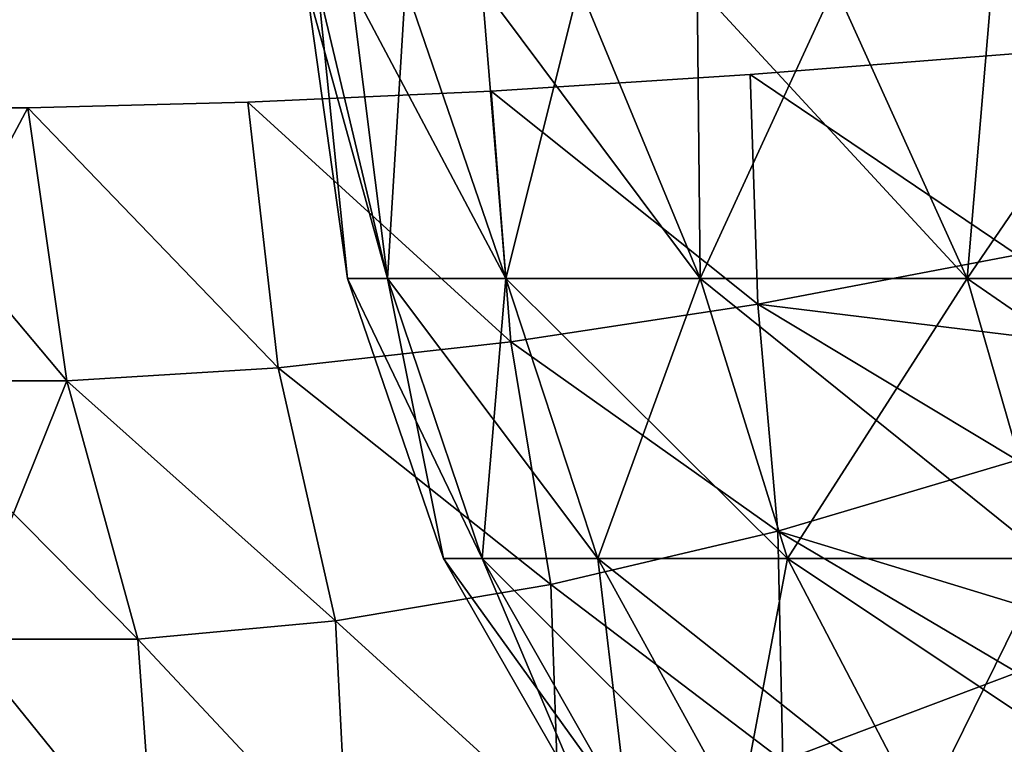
# Model space of a CAD drawing. Header units: millimetres. Extents: x -125 to 125, y -4 to 54.
# Tile 263 of 612: x -41.363 to -41.046, y -2.866 to -2.633. Entities that reach past the tile are written whole.
import ezdxf

# ---------------------------------------------------------------- set-up
doc = ezdxf.new("R2010")
doc.units = ezdxf.units.MM
doc.header["$LTSCALE"] = 65.185185
for name, color, linetype in [('228', 7, 'CONTINUOUS'), ('232', 7, 'CONTINUOUS'), ('255', 7, 'CONTINUOUS'), ('257', 7, 'CONTINUOUS'), ('278', 7, 'CONTINUOUS'), ('280', 7, 'CONTINUOUS'), ('315', 7, 'CONTINUOUS'), ('316', 7, 'CONTINUOUS'), ('317', 7, 'CONTINUOUS'), ('318', 7, 'CONTINUOUS')]:
    doc.layers.add(name, color=color, linetype=linetype)

msp = doc.modelspace()

# ---------------------------------------------------------------- linework, layer by layer
at = {"layer": '228', "color": 7, "linetype": 'Continuous'}
for points in [[(-38.95817, -2.64358, 124.24369), (-38.93318, -2.35794, 124.26868), (-41.06682, -2.35794, 124.26868), (-38.95817, -2.64358, 124.24369)], [(-41.04183, -2.64358, 124.24369), (-38.95817, -2.64358, 124.24369), (-41.06682, -2.35794, 124.26868), (-41.04183, -2.64358, 124.24369)]]:
    msp.add_3dface(points, dxfattribs=at)
at = {"layer": '232', "color": 7, "linetype": 'Continuous'}
msp.add_3dface([(-41.04183, -2.64358, -124.24369), (-41.06682, -2.35794, -124.26868), (-38.93318, -2.35794, -124.26868), (-41.04183, -2.64358, -124.24369)], dxfattribs=at)
at = {"layer": '255', "color": 7, "linetype": 'Continuous'}
for points in [[(-41.04183, -2.64358, 122.66383), (-41.04183, -2.7085, 122.67384), (-41.12792, -2.6504, 122.67198), (-41.04183, -2.64358, 122.66383)], [(-41.12792, -2.6504, 122.67198), (-41.1255, -2.7244, 122.68493), (-41.21141, -2.6557, 122.69487), (-41.12792, -2.6504, 122.67198)], [(-41.04183, -2.7085, 122.67384), (-41.1255, -2.7244, 122.68493), (-41.12792, -2.6504, 122.67198), (-41.04183, -2.7085, 122.67384)], [(-41.21141, -2.6557, 122.69487), (-41.20507, -2.73661, 122.7095), (-41.2898, -2.65932, 122.73182), (-41.21141, -2.6557, 122.69487)], [(-41.1255, -2.7244, 122.68493), (-41.20507, -2.73661, 122.7095), (-41.21141, -2.6557, 122.69487), (-41.1255, -2.7244, 122.68493)], [(-41.2898, -2.65932, 122.73182), (-41.28002, -2.74494, 122.74689), (-41.36072, -2.66116, 122.78171), (-41.2898, -2.65932, 122.73182)], [(-41.20507, -2.73661, 122.7095), (-41.28002, -2.74494, 122.74689), (-41.2898, -2.65932, 122.73182), (-41.20507, -2.73661, 122.7095)], [(-41.36072, -2.66116, 122.78171), (-41.40773, -2.74917, 122.85555), (-41.42206, -2.66116, 122.84304), (-41.36072, -2.66116, 122.78171)], [(-41.34821, -2.74917, 122.79603), (-41.40773, -2.74917, 122.85555), (-41.36072, -2.66116, 122.78171), (-41.34821, -2.74917, 122.79603)], [(-41.28002, -2.74494, 122.74689), (-41.34821, -2.74917, 122.79603), (-41.36072, -2.66116, 122.78171), (-41.28002, -2.74494, 122.74689)], [(-41.04183, -2.7085, 122.67384), (-41.04183, -2.77475, 122.69346), (-41.1255, -2.7244, 122.68493), (-41.04183, -2.7085, 122.67384)], [(-41.20507, -2.73661, 122.7095), (-41.1255, -2.7244, 122.68493), (-41.11898, -2.79757, 122.70914), (-41.20507, -2.73661, 122.7095)], [(-41.1255, -2.7244, 122.68493), (-41.04183, -2.77475, 122.69346), (-41.11898, -2.79757, 122.70914), (-41.1255, -2.7244, 122.68493)], [(-41.28002, -2.74494, 122.74689), (-41.20507, -2.73661, 122.7095), (-41.1922, -2.81478, 122.73618), (-41.28002, -2.74494, 122.74689)], [(-41.20507, -2.73661, 122.7095), (-41.11898, -2.79757, 122.70914), (-41.1922, -2.81478, 122.73618), (-41.20507, -2.73661, 122.7095)], [(-41.34821, -2.74917, 122.79603), (-41.28002, -2.74494, 122.74689), (-41.26157, -2.82651, 122.7741), (-41.34821, -2.74917, 122.79603)], [(-41.28002, -2.74494, 122.74689), (-41.1922, -2.81478, 122.73618), (-41.26157, -2.82651, 122.7741), (-41.28002, -2.74494, 122.74689)], [(-41.40773, -2.74917, 122.85555), (-41.34821, -2.74917, 122.79603), (-41.38184, -2.83245, 122.87844), (-41.40773, -2.74917, 122.85555)], [(-41.34821, -2.74917, 122.79603), (-41.32532, -2.83245, 122.82193), (-41.38184, -2.83245, 122.87844), (-41.34821, -2.74917, 122.79603)], [(-41.34821, -2.74917, 122.79603), (-41.26157, -2.82651, 122.7741), (-41.32532, -2.83245, 122.82193), (-41.34821, -2.74917, 122.79603)], [(-41.04183, -2.77475, 122.69346), (-41.04183, -2.84315, 122.72503), (-41.11898, -2.79757, 122.70914), (-41.04183, -2.77475, 122.69346)], [(-41.11898, -2.79757, 122.70914), (-41.11742, -2.87162, 122.749), (-41.1922, -2.81478, 122.73618), (-41.11898, -2.79757, 122.70914)], [(-41.04183, -2.84315, 122.72503), (-41.11742, -2.87162, 122.749), (-41.11898, -2.79757, 122.70914), (-41.04183, -2.84315, 122.72503)], [(-41.1922, -2.81478, 122.73618), (-41.18954, -2.89223, 122.78406), (-41.26157, -2.82651, 122.7741), (-41.1922, -2.81478, 122.73618)], [(-41.11742, -2.87162, 122.749), (-41.18954, -2.89223, 122.78406), (-41.1922, -2.81478, 122.73618), (-41.11742, -2.87162, 122.749)], [(-41.26157, -2.82651, 122.7741), (-41.25761, -2.90482, 122.82947), (-41.32532, -2.83245, 122.82193), (-41.26157, -2.82651, 122.7741)], [(-41.18954, -2.89223, 122.78406), (-41.25761, -2.90482, 122.82947), (-41.26157, -2.82651, 122.7741), (-41.18954, -2.89223, 122.78406)], [(-41.32532, -2.83245, 122.82193), (-41.31976, -2.90906, 122.88401), (-41.38184, -2.83245, 122.87844), (-41.32532, -2.83245, 122.82193)], [(-41.31976, -2.90906, 122.88401), (-41.37429, -2.90482, 122.94616), (-41.38184, -2.83245, 122.87844), (-41.31976, -2.90906, 122.88401)], [(-41.25761, -2.90482, 122.82947), (-41.31976, -2.90906, 122.88401), (-41.32532, -2.83245, 122.82193), (-41.25761, -2.90482, 122.82947)], [(-41.04183, -2.84315, 122.72503), (-41.04183, -2.91275, 122.77182), (-41.11742, -2.87162, 122.749), (-41.04183, -2.84315, 122.72503)]]:
    msp.add_3dface(points, dxfattribs=at)
at = {"layer": '257', "color": 7, "linetype": 'Continuous'}
for points in [[(-41.04183, -2.7085, 124.23368), (-41.04183, -2.64358, 124.24369), (-41.12792, -2.6504, 124.23555), (-41.04183, -2.7085, 124.23368)], [(-41.21141, -2.6557, 124.21265), (-41.1255, -2.7244, 124.22259), (-41.12792, -2.6504, 124.23555), (-41.21141, -2.6557, 124.21265)], [(-41.1255, -2.7244, 124.22259), (-41.04183, -2.7085, 124.23368), (-41.12792, -2.6504, 124.23555), (-41.1255, -2.7244, 124.22259)], [(-41.2898, -2.65932, 124.17571), (-41.20507, -2.73661, 124.19803), (-41.21141, -2.6557, 124.21265), (-41.2898, -2.65932, 124.17571)], [(-41.20507, -2.73661, 124.19803), (-41.1255, -2.7244, 124.22259), (-41.21141, -2.6557, 124.21265), (-41.20507, -2.73661, 124.19803)], [(-41.36072, -2.66116, 124.12582), (-41.28002, -2.74494, 124.16064), (-41.2898, -2.65932, 124.17571), (-41.36072, -2.66116, 124.12582)], [(-41.28002, -2.74494, 124.16064), (-41.20507, -2.73661, 124.19803), (-41.2898, -2.65932, 124.17571), (-41.28002, -2.74494, 124.16064)], [(-41.42206, -2.66116, 124.06449), (-41.34821, -2.74917, 124.11149), (-41.36072, -2.66116, 124.12582), (-41.42206, -2.66116, 124.06449)], [(-41.40773, -2.74917, 124.05198), (-41.34821, -2.74917, 124.11149), (-41.42206, -2.66116, 124.06449), (-41.40773, -2.74917, 124.05198)], [(-41.34821, -2.74917, 124.11149), (-41.28002, -2.74494, 124.16064), (-41.36072, -2.66116, 124.12582), (-41.34821, -2.74917, 124.11149)], [(-41.04183, -2.73466, 124.22712), (-41.04183, -2.7085, 124.23368), (-41.1255, -2.7244, 124.22259), (-41.04183, -2.73466, 124.22712)], [(-41.1255, -2.7244, 124.22259), (-41.20507, -2.73661, 124.19803), (-41.11898, -2.79757, 124.19838), (-41.1255, -2.7244, 124.22259)], [(-41.04183, -2.77475, 124.21406), (-41.1255, -2.7244, 124.22259), (-41.11898, -2.79757, 124.19838), (-41.04183, -2.77475, 124.21406)], [(-41.04183, -2.77475, 124.21406), (-41.04183, -2.73466, 124.22712), (-41.1255, -2.7244, 124.22259), (-41.04183, -2.77475, 124.21406)], [(-41.20507, -2.73661, 124.19803), (-41.28002, -2.74494, 124.16064), (-41.1922, -2.81478, 124.17134), (-41.20507, -2.73661, 124.19803)], [(-41.20507, -2.73661, 124.19803), (-41.1922, -2.81478, 124.17134), (-41.11898, -2.79757, 124.19838), (-41.20507, -2.73661, 124.19803)], [(-41.28002, -2.74494, 124.16064), (-41.34821, -2.74917, 124.11149), (-41.26157, -2.82651, 124.13343), (-41.28002, -2.74494, 124.16064)], [(-41.28002, -2.74494, 124.16064), (-41.26157, -2.82651, 124.13343), (-41.1922, -2.81478, 124.17134), (-41.28002, -2.74494, 124.16064)], [(-41.40773, -2.74917, 124.05198), (-41.38184, -2.83245, 124.02909), (-41.32532, -2.83245, 124.0856), (-41.40773, -2.74917, 124.05198)], [(-41.34821, -2.74917, 124.11149), (-41.40773, -2.74917, 124.05198), (-41.32532, -2.83245, 124.0856), (-41.34821, -2.74917, 124.11149)], [(-41.34821, -2.74917, 124.11149), (-41.32532, -2.83245, 124.0856), (-41.26157, -2.82651, 124.13343), (-41.34821, -2.74917, 124.11149)], [(-41.04183, -2.82113, 124.19404), (-41.04183, -2.77475, 124.21406), (-41.11898, -2.79757, 124.19838), (-41.04183, -2.82113, 124.19404)], [(-41.1922, -2.81478, 124.17134), (-41.11742, -2.87162, 124.15852), (-41.11898, -2.79757, 124.19838), (-41.1922, -2.81478, 124.17134)], [(-41.11742, -2.87162, 124.15852), (-41.04183, -2.84315, 124.1825), (-41.11898, -2.79757, 124.19838), (-41.11742, -2.87162, 124.15852)], [(-41.04183, -2.84315, 124.1825), (-41.04183, -2.82113, 124.19404), (-41.11898, -2.79757, 124.19838), (-41.04183, -2.84315, 124.1825)], [(-41.26157, -2.82651, 124.13343), (-41.18954, -2.89223, 124.12347), (-41.1922, -2.81478, 124.17134), (-41.26157, -2.82651, 124.13343)], [(-41.18954, -2.89223, 124.12347), (-41.11742, -2.87162, 124.15852), (-41.1922, -2.81478, 124.17134), (-41.18954, -2.89223, 124.12347)], [(-41.32532, -2.83245, 124.0856), (-41.25761, -2.90482, 124.07805), (-41.26157, -2.82651, 124.13343), (-41.32532, -2.83245, 124.0856)], [(-41.25761, -2.90482, 124.07805), (-41.18954, -2.89223, 124.12347), (-41.26157, -2.82651, 124.13343), (-41.25761, -2.90482, 124.07805)], [(-41.37429, -2.90482, 123.96137), (-41.31976, -2.90906, 124.02352), (-41.38184, -2.83245, 124.02909), (-41.37429, -2.90482, 123.96137)], [(-41.38184, -2.83245, 124.02909), (-41.31976, -2.90906, 124.02352), (-41.32532, -2.83245, 124.0856), (-41.38184, -2.83245, 124.02909)], [(-41.31976, -2.90906, 124.02352), (-41.25761, -2.90482, 124.07805), (-41.32532, -2.83245, 124.0856), (-41.31976, -2.90906, 124.02352)], [(-41.04183, -2.90003, 124.14558), (-41.04183, -2.84315, 124.1825), (-41.11742, -2.87162, 124.15852), (-41.04183, -2.90003, 124.14558)]]:
    msp.add_3dface(points, dxfattribs=at)
at = {"layer": '278', "color": 7, "linetype": 'Continuous'}
for points in [[(-41.04183, -2.64358, -124.24369), (-41.04183, -2.7085, -124.23368), (-41.12792, -2.6504, -124.23555), (-41.04183, -2.64358, -124.24369)], [(-41.12792, -2.6504, -124.23555), (-41.1255, -2.7244, -124.22259), (-41.21141, -2.6557, -124.21265), (-41.12792, -2.6504, -124.23555)], [(-41.04183, -2.7085, -124.23368), (-41.1255, -2.7244, -124.22259), (-41.12792, -2.6504, -124.23555), (-41.04183, -2.7085, -124.23368)], [(-41.21141, -2.6557, -124.21265), (-41.20507, -2.73661, -124.19803), (-41.2898, -2.65932, -124.17571), (-41.21141, -2.6557, -124.21265)], [(-41.1255, -2.7244, -124.22259), (-41.20507, -2.73661, -124.19803), (-41.21141, -2.6557, -124.21265), (-41.1255, -2.7244, -124.22259)], [(-41.2898, -2.65932, -124.17571), (-41.28002, -2.74494, -124.16064), (-41.36072, -2.66116, -124.12582), (-41.2898, -2.65932, -124.17571)], [(-41.20507, -2.73661, -124.19803), (-41.28002, -2.74494, -124.16064), (-41.2898, -2.65932, -124.17571), (-41.20507, -2.73661, -124.19803)], [(-41.36072, -2.66116, -124.12582), (-41.40773, -2.74917, -124.05198), (-41.42206, -2.66116, -124.06449), (-41.36072, -2.66116, -124.12582)], [(-41.34821, -2.74917, -124.11149), (-41.40773, -2.74917, -124.05198), (-41.36072, -2.66116, -124.12582), (-41.34821, -2.74917, -124.11149)], [(-41.28002, -2.74494, -124.16064), (-41.34821, -2.74917, -124.11149), (-41.36072, -2.66116, -124.12582), (-41.28002, -2.74494, -124.16064)], [(-41.04183, -2.7085, -124.23368), (-41.04183, -2.77475, -124.21406), (-41.1255, -2.7244, -124.22259), (-41.04183, -2.7085, -124.23368)], [(-41.20507, -2.73661, -124.19803), (-41.1255, -2.7244, -124.22259), (-41.11898, -2.79757, -124.19838), (-41.20507, -2.73661, -124.19803)], [(-41.1255, -2.7244, -124.22259), (-41.04183, -2.77475, -124.21406), (-41.11898, -2.79757, -124.19838), (-41.1255, -2.7244, -124.22259)], [(-41.28002, -2.74494, -124.16064), (-41.20507, -2.73661, -124.19803), (-41.1922, -2.81478, -124.17134), (-41.28002, -2.74494, -124.16064)], [(-41.20507, -2.73661, -124.19803), (-41.11898, -2.79757, -124.19838), (-41.1922, -2.81478, -124.17134), (-41.20507, -2.73661, -124.19803)], [(-41.34821, -2.74917, -124.11149), (-41.28002, -2.74494, -124.16064), (-41.26157, -2.82651, -124.13343), (-41.34821, -2.74917, -124.11149)], [(-41.28002, -2.74494, -124.16064), (-41.1922, -2.81478, -124.17134), (-41.26157, -2.82651, -124.13343), (-41.28002, -2.74494, -124.16064)], [(-41.40773, -2.74917, -124.05198), (-41.34821, -2.74917, -124.11149), (-41.38184, -2.83245, -124.02909), (-41.40773, -2.74917, -124.05198)], [(-41.34821, -2.74917, -124.11149), (-41.32532, -2.83245, -124.0856), (-41.38184, -2.83245, -124.02909), (-41.34821, -2.74917, -124.11149)], [(-41.34821, -2.74917, -124.11149), (-41.26157, -2.82651, -124.13343), (-41.32532, -2.83245, -124.0856), (-41.34821, -2.74917, -124.11149)], [(-41.04183, -2.77475, -124.21406), (-41.04183, -2.84315, -124.1825), (-41.11898, -2.79757, -124.19838), (-41.04183, -2.77475, -124.21406)], [(-41.11898, -2.79757, -124.19838), (-41.11742, -2.87162, -124.15852), (-41.1922, -2.81478, -124.17134), (-41.11898, -2.79757, -124.19838)], [(-41.04183, -2.84315, -124.1825), (-41.11742, -2.87162, -124.15852), (-41.11898, -2.79757, -124.19838), (-41.04183, -2.84315, -124.1825)], [(-41.1922, -2.81478, -124.17134), (-41.18954, -2.89223, -124.12347), (-41.26157, -2.82651, -124.13343), (-41.1922, -2.81478, -124.17134)], [(-41.11742, -2.87162, -124.15852), (-41.18954, -2.89223, -124.12347), (-41.1922, -2.81478, -124.17134), (-41.11742, -2.87162, -124.15852)], [(-41.26157, -2.82651, -124.13343), (-41.25761, -2.90482, -124.07805), (-41.32532, -2.83245, -124.0856), (-41.26157, -2.82651, -124.13343)], [(-41.18954, -2.89223, -124.12347), (-41.25761, -2.90482, -124.07805), (-41.26157, -2.82651, -124.13343), (-41.18954, -2.89223, -124.12347)], [(-41.31976, -2.90906, -124.02352), (-41.37429, -2.90482, -123.96137), (-41.38184, -2.83245, -124.02909), (-41.31976, -2.90906, -124.02352)], [(-41.32532, -2.83245, -124.0856), (-41.31976, -2.90906, -124.02352), (-41.38184, -2.83245, -124.02909), (-41.32532, -2.83245, -124.0856)], [(-41.25761, -2.90482, -124.07805), (-41.31976, -2.90906, -124.02352), (-41.32532, -2.83245, -124.0856), (-41.25761, -2.90482, -124.07805)], [(-41.04183, -2.84315, -124.1825), (-41.04183, -2.91275, -124.13571), (-41.11742, -2.87162, -124.15852), (-41.04183, -2.84315, -124.1825)]]:
    msp.add_3dface(points, dxfattribs=at)
at = {"layer": '280', "color": 7, "linetype": 'Continuous'}
for points in [[(-41.04183, -2.7085, -122.67384), (-41.04183, -2.64358, -122.66383), (-41.12792, -2.6504, -122.67198), (-41.04183, -2.7085, -122.67384)], [(-41.21141, -2.6557, -122.69487), (-41.1255, -2.7244, -122.68493), (-41.12792, -2.6504, -122.67198), (-41.21141, -2.6557, -122.69487)], [(-41.1255, -2.7244, -122.68493), (-41.04183, -2.7085, -122.67384), (-41.12792, -2.6504, -122.67198), (-41.1255, -2.7244, -122.68493)], [(-41.2898, -2.65932, -122.73182), (-41.20507, -2.73661, -122.7095), (-41.21141, -2.6557, -122.69487), (-41.2898, -2.65932, -122.73182)], [(-41.20507, -2.73661, -122.7095), (-41.1255, -2.7244, -122.68493), (-41.21141, -2.6557, -122.69487), (-41.20507, -2.73661, -122.7095)], [(-41.36072, -2.66116, -122.78171), (-41.28002, -2.74494, -122.74689), (-41.2898, -2.65932, -122.73182), (-41.36072, -2.66116, -122.78171)], [(-41.28002, -2.74494, -122.74689), (-41.20507, -2.73661, -122.7095), (-41.2898, -2.65932, -122.73182), (-41.28002, -2.74494, -122.74689)], [(-41.42206, -2.66116, -122.84304), (-41.34821, -2.74917, -122.79603), (-41.36072, -2.66116, -122.78171), (-41.42206, -2.66116, -122.84304)], [(-41.40773, -2.74917, -122.85555), (-41.34821, -2.74917, -122.79603), (-41.42206, -2.66116, -122.84304), (-41.40773, -2.74917, -122.85555)], [(-41.34821, -2.74917, -122.79603), (-41.28002, -2.74494, -122.74689), (-41.36072, -2.66116, -122.78171), (-41.34821, -2.74917, -122.79603)], [(-41.04183, -2.7085, -122.67384), (-41.1255, -2.7244, -122.68493), (-41.04183, -2.73465, -122.6804), (-41.04183, -2.7085, -122.67384)], [(-41.1255, -2.7244, -122.68493), (-41.20507, -2.73661, -122.7095), (-41.11898, -2.79757, -122.70914), (-41.1255, -2.7244, -122.68493)], [(-41.1255, -2.7244, -122.68493), (-41.11898, -2.79757, -122.70914), (-41.04183, -2.77475, -122.69346), (-41.1255, -2.7244, -122.68493)], [(-41.1255, -2.7244, -122.68493), (-41.04183, -2.77475, -122.69346), (-41.04183, -2.73465, -122.6804), (-41.1255, -2.7244, -122.68493)], [(-41.20507, -2.73661, -122.7095), (-41.28002, -2.74494, -122.74689), (-41.1922, -2.81478, -122.73618), (-41.20507, -2.73661, -122.7095)], [(-41.20507, -2.73661, -122.7095), (-41.1922, -2.81478, -122.73618), (-41.11898, -2.79757, -122.70914), (-41.20507, -2.73661, -122.7095)], [(-41.28002, -2.74494, -122.74689), (-41.34821, -2.74917, -122.79603), (-41.26157, -2.82651, -122.7741), (-41.28002, -2.74494, -122.74689)], [(-41.28002, -2.74494, -122.74689), (-41.26157, -2.82651, -122.7741), (-41.1922, -2.81478, -122.73618), (-41.28002, -2.74494, -122.74689)], [(-41.34821, -2.74917, -122.79603), (-41.40773, -2.74917, -122.85555), (-41.32532, -2.83245, -122.82193), (-41.34821, -2.74917, -122.79603)], [(-41.40773, -2.74917, -122.85555), (-41.38184, -2.83245, -122.87844), (-41.32532, -2.83245, -122.82193), (-41.40773, -2.74917, -122.85555)], [(-41.34821, -2.74917, -122.79603), (-41.32532, -2.83245, -122.82193), (-41.26157, -2.82651, -122.7741), (-41.34821, -2.74917, -122.79603)], [(-41.11898, -2.79757, -122.70914), (-41.04183, -2.82113, -122.71349), (-41.04183, -2.77475, -122.69346), (-41.11898, -2.79757, -122.70914)], [(-41.1922, -2.81478, -122.73618), (-41.11742, -2.87162, -122.749), (-41.11898, -2.79757, -122.70914), (-41.1922, -2.81478, -122.73618)], [(-41.11742, -2.87162, -122.749), (-41.04183, -2.84315, -122.72503), (-41.11898, -2.79757, -122.70914), (-41.11742, -2.87162, -122.749)], [(-41.04183, -2.84315, -122.72503), (-41.04183, -2.82113, -122.71349), (-41.11898, -2.79757, -122.70914), (-41.04183, -2.84315, -122.72503)], [(-41.26157, -2.82651, -122.7741), (-41.18954, -2.89223, -122.78406), (-41.1922, -2.81478, -122.73618), (-41.26157, -2.82651, -122.7741)], [(-41.18954, -2.89223, -122.78406), (-41.11742, -2.87162, -122.749), (-41.1922, -2.81478, -122.73618), (-41.18954, -2.89223, -122.78406)], [(-41.32532, -2.83245, -122.82193), (-41.25761, -2.90482, -122.82948), (-41.26157, -2.82651, -122.7741), (-41.32532, -2.83245, -122.82193)], [(-41.25761, -2.90482, -122.82948), (-41.18954, -2.89223, -122.78406), (-41.26157, -2.82651, -122.7741), (-41.25761, -2.90482, -122.82948)], [(-41.38184, -2.83245, -122.87844), (-41.31976, -2.90906, -122.88401), (-41.32532, -2.83245, -122.82193), (-41.38184, -2.83245, -122.87844)], [(-41.37429, -2.90482, -122.94616), (-41.31976, -2.90906, -122.88401), (-41.38184, -2.83245, -122.87844), (-41.37429, -2.90482, -122.94616)], [(-41.31976, -2.90906, -122.88401), (-41.25761, -2.90482, -122.82948), (-41.32532, -2.83245, -122.82193), (-41.31976, -2.90906, -122.88401)], [(-41.11742, -2.87162, -122.749), (-41.04183, -2.90003, -122.76195), (-41.04183, -2.84315, -122.72503), (-41.11742, -2.87162, -122.749)]]:
    msp.add_3dface(points, dxfattribs=at)
at = {"layer": '315', "color": 7, "linetype": 'Continuous'}
for points in [[(-41.27088, -2.62181, -40), (-41.25767, -2.71619, -40), (-41.24486, -2.71619, -39.82102), (-41.27088, -2.62181, -40)], [(-41.26732, -2.62181, -39.90503), (-41.27088, -2.62181, -40), (-41.24486, -2.71619, -39.82102), (-41.26732, -2.62181, -39.90503)], [(-41.25668, -2.62181, -39.81059), (-41.26732, -2.62181, -39.90503), (-41.24486, -2.71619, -39.82102), (-41.25668, -2.62181, -39.81059)], [(-41.25668, -2.62181, -39.81059), (-41.24486, -2.71619, -39.82102), (-41.20672, -2.71619, -39.64567), (-41.25668, -2.62181, -39.81059)], [(-41.23901, -2.62181, -39.7172), (-41.25668, -2.62181, -39.81059), (-41.20672, -2.71619, -39.64567), (-41.23901, -2.62181, -39.7172)], [(-41.21442, -2.62181, -39.6254), (-41.23901, -2.62181, -39.7172), (-41.20672, -2.71619, -39.64567), (-41.21442, -2.62181, -39.6254)], [(-41.21442, -2.62181, -39.6254), (-41.20672, -2.71619, -39.64567), (-41.14401, -2.71619, -39.47755), (-41.21442, -2.62181, -39.6254)], [(-41.18303, -2.62181, -39.5357), (-41.21442, -2.62181, -39.6254), (-41.14401, -2.71619, -39.47755), (-41.18303, -2.62181, -39.5357)], [(-41.14502, -2.62181, -39.44859), (-41.18303, -2.62181, -39.5357), (-41.14401, -2.71619, -39.47755), (-41.14502, -2.62181, -39.44859)], [(-41.10061, -2.62181, -39.36456), (-41.14502, -2.62181, -39.44859), (-41.05802, -2.71619, -39.32005), (-41.10061, -2.62181, -39.36456)], [(-41.14502, -2.62181, -39.44859), (-41.14401, -2.71619, -39.47755), (-41.05802, -2.71619, -39.32005), (-41.14502, -2.62181, -39.44859)], [(-41.05005, -2.62181, -39.28409), (-41.10061, -2.62181, -39.36456), (-41.05802, -2.71619, -39.32005), (-41.05005, -2.62181, -39.28409)], [(-41.05005, -2.62181, -39.28409), (-41.05802, -2.71619, -39.32005), (-40.95048, -2.71619, -39.1764), (-41.05005, -2.62181, -39.28409)], [(-40.99361, -2.62181, -39.20762), (-41.05005, -2.62181, -39.28409), (-40.95048, -2.71619, -39.1764), (-40.99361, -2.62181, -39.20762)], [(-41.22675, -2.80644, -40), (-41.21426, -2.80644, -39.82542), (-41.25767, -2.71619, -40), (-41.22675, -2.80644, -40)], [(-41.25767, -2.71619, -40), (-41.21426, -2.80644, -39.82542), (-41.24486, -2.71619, -39.82102), (-41.25767, -2.71619, -40)], [(-41.21426, -2.80644, -39.82542), (-41.17705, -2.80644, -39.65439), (-41.24486, -2.71619, -39.82102), (-41.21426, -2.80644, -39.82542)], [(-41.24486, -2.71619, -39.82102), (-41.17705, -2.80644, -39.65439), (-41.20672, -2.71619, -39.64567), (-41.24486, -2.71619, -39.82102)], [(-41.20672, -2.71619, -39.64567), (-41.11589, -2.80644, -39.49039), (-41.14401, -2.71619, -39.47755), (-41.20672, -2.71619, -39.64567)], [(-41.17705, -2.80644, -39.65439), (-41.11589, -2.80644, -39.49039), (-41.20672, -2.71619, -39.64567), (-41.17705, -2.80644, -39.65439)], [(-41.14401, -2.71619, -39.47755), (-41.032, -2.80644, -39.33677), (-41.05802, -2.71619, -39.32005), (-41.14401, -2.71619, -39.47755)], [(-41.11589, -2.80644, -39.49039), (-41.032, -2.80644, -39.33677), (-41.14401, -2.71619, -39.47755), (-41.11589, -2.80644, -39.49039)], [(-41.05802, -2.71619, -39.32005), (-40.92711, -2.80644, -39.19665), (-40.95048, -2.71619, -39.1764), (-41.05802, -2.71619, -39.32005)], [(-41.032, -2.80644, -39.33677), (-40.92711, -2.80644, -39.19665), (-41.05802, -2.71619, -39.32005), (-41.032, -2.80644, -39.33677)], [(-41.22675, -2.80644, -40), (-41.16725, -2.88917, -39.83218), (-41.21426, -2.80644, -39.82542), (-41.22675, -2.80644, -40)], [(-41.17925, -2.88917, -40), (-41.16725, -2.88917, -39.83218), (-41.22675, -2.80644, -40), (-41.17925, -2.88917, -40)], [(-41.21426, -2.80644, -39.82542), (-41.13148, -2.88917, -39.66777), (-41.17705, -2.80644, -39.65439), (-41.21426, -2.80644, -39.82542)], [(-41.16725, -2.88917, -39.83218), (-41.13148, -2.88917, -39.66777), (-41.21426, -2.80644, -39.82542), (-41.16725, -2.88917, -39.83218)], [(-41.17705, -2.80644, -39.65439), (-41.07268, -2.88917, -39.51012), (-41.11589, -2.80644, -39.49039), (-41.17705, -2.80644, -39.65439)], [(-41.13148, -2.88917, -39.66777), (-41.07268, -2.88917, -39.51012), (-41.17705, -2.80644, -39.65439), (-41.13148, -2.88917, -39.66777)], [(-41.11589, -2.80644, -39.49039), (-40.99205, -2.88917, -39.36245), (-41.032, -2.80644, -39.33677), (-41.11589, -2.80644, -39.49039)], [(-41.07268, -2.88917, -39.51012), (-40.99205, -2.88917, -39.36245), (-41.11589, -2.80644, -39.49039), (-41.07268, -2.88917, -39.51012)]]:
    msp.add_3dface(points, dxfattribs=at)
at = {"layer": '316', "color": 7, "linetype": 'Continuous'}
for points in [[(-41.27088, -2.62181, -40), (-41.26732, -2.62181, -40.09497), (-41.25767, -2.71619, -40), (-41.27088, -2.62181, -40)], [(-41.25767, -2.71619, -40), (-41.26732, -2.62181, -40.09497), (-41.24486, -2.71619, -40.17898), (-41.25767, -2.71619, -40)], [(-41.26732, -2.62181, -40.09497), (-41.25668, -2.62181, -40.18941), (-41.24486, -2.71619, -40.17898), (-41.26732, -2.62181, -40.09497)], [(-41.25668, -2.62181, -40.18941), (-41.23901, -2.62181, -40.2828), (-41.24486, -2.71619, -40.17898), (-41.25668, -2.62181, -40.18941)], [(-41.23901, -2.62181, -40.2828), (-41.20672, -2.71619, -40.35433), (-41.24486, -2.71619, -40.17898), (-41.23901, -2.62181, -40.2828)], [(-41.23901, -2.62181, -40.2828), (-41.21442, -2.62181, -40.3746), (-41.20672, -2.71619, -40.35433), (-41.23901, -2.62181, -40.2828)], [(-41.21442, -2.62181, -40.3746), (-41.18303, -2.62181, -40.4643), (-41.20672, -2.71619, -40.35433), (-41.21442, -2.62181, -40.3746)], [(-41.18303, -2.62181, -40.4643), (-41.14401, -2.71619, -40.52245), (-41.20672, -2.71619, -40.35433), (-41.18303, -2.62181, -40.4643)], [(-41.18303, -2.62181, -40.4643), (-41.14502, -2.62181, -40.55141), (-41.14401, -2.71619, -40.52245), (-41.18303, -2.62181, -40.4643)], [(-41.14502, -2.62181, -40.55141), (-41.10061, -2.62181, -40.63544), (-41.14401, -2.71619, -40.52245), (-41.14502, -2.62181, -40.55141)], [(-41.10061, -2.62181, -40.63544), (-41.05802, -2.71619, -40.67995), (-41.14401, -2.71619, -40.52245), (-41.10061, -2.62181, -40.63544)], [(-41.10061, -2.62181, -40.63544), (-41.05005, -2.62181, -40.71591), (-41.05802, -2.71619, -40.67995), (-41.10061, -2.62181, -40.63544)], [(-41.05005, -2.62181, -40.71591), (-40.99361, -2.62181, -40.79238), (-41.05802, -2.71619, -40.67995), (-41.05005, -2.62181, -40.71591)], [(-40.99361, -2.62181, -40.79238), (-40.95048, -2.71619, -40.8236), (-41.05802, -2.71619, -40.67995), (-40.99361, -2.62181, -40.79238)], [(-41.22675, -2.80644, -40), (-41.25767, -2.71619, -40), (-41.24486, -2.71619, -40.17898), (-41.22675, -2.80644, -40)], [(-41.20672, -2.71619, -40.35433), (-41.21426, -2.80644, -40.17458), (-41.24486, -2.71619, -40.17898), (-41.20672, -2.71619, -40.35433)], [(-41.21426, -2.80644, -40.17458), (-41.22675, -2.80644, -40), (-41.24486, -2.71619, -40.17898), (-41.21426, -2.80644, -40.17458)], [(-41.17705, -2.80644, -40.34561), (-41.21426, -2.80644, -40.17458), (-41.20672, -2.71619, -40.35433), (-41.17705, -2.80644, -40.34561)], [(-41.14401, -2.71619, -40.52245), (-41.17705, -2.80644, -40.34561), (-41.20672, -2.71619, -40.35433), (-41.14401, -2.71619, -40.52245)], [(-41.11589, -2.80644, -40.50961), (-41.17705, -2.80644, -40.34561), (-41.14401, -2.71619, -40.52245), (-41.11589, -2.80644, -40.50961)], [(-41.05802, -2.71619, -40.67995), (-41.11589, -2.80644, -40.50961), (-41.14401, -2.71619, -40.52245), (-41.05802, -2.71619, -40.67995)], [(-41.032, -2.80644, -40.66323), (-41.11589, -2.80644, -40.50961), (-41.05802, -2.71619, -40.67995), (-41.032, -2.80644, -40.66323)], [(-40.95048, -2.71619, -40.8236), (-41.032, -2.80644, -40.66323), (-41.05802, -2.71619, -40.67995), (-40.95048, -2.71619, -40.8236)], [(-41.17925, -2.88917, -40), (-41.22675, -2.80644, -40), (-41.21426, -2.80644, -40.17458), (-41.17925, -2.88917, -40)], [(-41.17705, -2.80644, -40.34561), (-41.16725, -2.88917, -40.16782), (-41.21426, -2.80644, -40.17458), (-41.17705, -2.80644, -40.34561)], [(-41.16725, -2.88917, -40.16782), (-41.17925, -2.88917, -40), (-41.21426, -2.80644, -40.17458), (-41.16725, -2.88917, -40.16782)], [(-41.13148, -2.88917, -40.33223), (-41.16725, -2.88917, -40.16782), (-41.17705, -2.80644, -40.34561), (-41.13148, -2.88917, -40.33223)], [(-41.11589, -2.80644, -40.50961), (-41.13148, -2.88917, -40.33223), (-41.17705, -2.80644, -40.34561), (-41.11589, -2.80644, -40.50961)], [(-41.07268, -2.88917, -40.48988), (-41.13148, -2.88917, -40.33223), (-41.11589, -2.80644, -40.50961), (-41.07268, -2.88917, -40.48988)], [(-41.032, -2.80644, -40.66323), (-41.07268, -2.88917, -40.48988), (-41.11589, -2.80644, -40.50961), (-41.032, -2.80644, -40.66323)], [(-40.99205, -2.88917, -40.63755), (-41.07268, -2.88917, -40.48988), (-41.032, -2.80644, -40.66323), (-40.99205, -2.88917, -40.63755)]]:
    msp.add_3dface(points, dxfattribs=at)
at = {"layer": '317', "color": 7, "linetype": 'Continuous'}
for points in [[(-41.27088, -2.62181, 40), (-41.25767, -2.71619, 40), (-41.24486, -2.71619, 40.17898), (-41.27088, -2.62181, 40)], [(-41.26732, -2.62181, 40.09497), (-41.27088, -2.62181, 40), (-41.24486, -2.71619, 40.17898), (-41.26732, -2.62181, 40.09497)], [(-41.25668, -2.62181, 40.18941), (-41.26732, -2.62181, 40.09497), (-41.24486, -2.71619, 40.17898), (-41.25668, -2.62181, 40.18941)], [(-41.25668, -2.62181, 40.18941), (-41.24486, -2.71619, 40.17898), (-41.20672, -2.71619, 40.35433), (-41.25668, -2.62181, 40.18941)], [(-41.23901, -2.62181, 40.2828), (-41.25668, -2.62181, 40.18941), (-41.20672, -2.71619, 40.35433), (-41.23901, -2.62181, 40.2828)], [(-41.21442, -2.62181, 40.3746), (-41.23901, -2.62181, 40.2828), (-41.20672, -2.71619, 40.35433), (-41.21442, -2.62181, 40.3746)], [(-41.18303, -2.62181, 40.4643), (-41.21442, -2.62181, 40.3746), (-41.14401, -2.71619, 40.52245), (-41.18303, -2.62181, 40.4643)], [(-41.21442, -2.62181, 40.3746), (-41.20672, -2.71619, 40.35433), (-41.14401, -2.71619, 40.52245), (-41.21442, -2.62181, 40.3746)], [(-41.14502, -2.62181, 40.55141), (-41.18303, -2.62181, 40.4643), (-41.14401, -2.71619, 40.52245), (-41.14502, -2.62181, 40.55141)], [(-41.14502, -2.62181, 40.55141), (-41.14401, -2.71619, 40.52245), (-41.05802, -2.71619, 40.67995), (-41.14502, -2.62181, 40.55141)], [(-41.10061, -2.62181, 40.63544), (-41.14502, -2.62181, 40.55141), (-41.05802, -2.71619, 40.67995), (-41.10061, -2.62181, 40.63544)], [(-41.05005, -2.62181, 40.71591), (-41.10061, -2.62181, 40.63544), (-41.05802, -2.71619, 40.67995), (-41.05005, -2.62181, 40.71591)], [(-41.05005, -2.62181, 40.71591), (-41.05802, -2.71619, 40.67995), (-40.95048, -2.71619, 40.8236), (-41.05005, -2.62181, 40.71591)], [(-40.99361, -2.62181, 40.79238), (-41.05005, -2.62181, 40.71591), (-40.95048, -2.71619, 40.8236), (-40.99361, -2.62181, 40.79238)], [(-41.22675, -2.80644, 40), (-41.21426, -2.80644, 40.17458), (-41.25767, -2.71619, 40), (-41.22675, -2.80644, 40)], [(-41.25767, -2.71619, 40), (-41.21426, -2.80644, 40.17458), (-41.24486, -2.71619, 40.17898), (-41.25767, -2.71619, 40)], [(-41.21426, -2.80644, 40.17458), (-41.17705, -2.80644, 40.34561), (-41.24486, -2.71619, 40.17898), (-41.21426, -2.80644, 40.17458)], [(-41.24486, -2.71619, 40.17898), (-41.17705, -2.80644, 40.34561), (-41.20672, -2.71619, 40.35433), (-41.24486, -2.71619, 40.17898)], [(-41.20672, -2.71619, 40.35433), (-41.11589, -2.80644, 40.50961), (-41.14401, -2.71619, 40.52245), (-41.20672, -2.71619, 40.35433)], [(-41.17705, -2.80644, 40.34561), (-41.11589, -2.80644, 40.50961), (-41.20672, -2.71619, 40.35433), (-41.17705, -2.80644, 40.34561)], [(-41.11589, -2.80644, 40.50961), (-41.032, -2.80644, 40.66323), (-41.14401, -2.71619, 40.52245), (-41.11589, -2.80644, 40.50961)], [(-41.14401, -2.71619, 40.52245), (-41.032, -2.80644, 40.66323), (-41.05802, -2.71619, 40.67995), (-41.14401, -2.71619, 40.52245)], [(-41.032, -2.80644, 40.66323), (-40.92711, -2.80644, 40.80335), (-41.05802, -2.71619, 40.67995), (-41.032, -2.80644, 40.66323)], [(-41.05802, -2.71619, 40.67995), (-40.92711, -2.80644, 40.80335), (-40.95048, -2.71619, 40.8236), (-41.05802, -2.71619, 40.67995)], [(-41.17925, -2.88917, 40), (-41.16725, -2.88917, 40.16782), (-41.22675, -2.80644, 40), (-41.17925, -2.88917, 40)], [(-41.22675, -2.80644, 40), (-41.16725, -2.88917, 40.16782), (-41.21426, -2.80644, 40.17458), (-41.22675, -2.80644, 40)], [(-41.16725, -2.88917, 40.16782), (-41.13148, -2.88917, 40.33223), (-41.21426, -2.80644, 40.17458), (-41.16725, -2.88917, 40.16782)], [(-41.21426, -2.80644, 40.17458), (-41.13148, -2.88917, 40.33223), (-41.17705, -2.80644, 40.34561), (-41.21426, -2.80644, 40.17458)], [(-41.13148, -2.88917, 40.33223), (-41.07268, -2.88917, 40.48988), (-41.17705, -2.80644, 40.34561), (-41.13148, -2.88917, 40.33223)], [(-41.17705, -2.80644, 40.34561), (-41.07268, -2.88917, 40.48988), (-41.11589, -2.80644, 40.50961), (-41.17705, -2.80644, 40.34561)], [(-41.07268, -2.88917, 40.48988), (-40.99205, -2.88917, 40.63755), (-41.11589, -2.80644, 40.50961), (-41.07268, -2.88917, 40.48988)], [(-41.11589, -2.80644, 40.50961), (-40.99205, -2.88917, 40.63755), (-41.032, -2.80644, 40.66323), (-41.11589, -2.80644, 40.50961)]]:
    msp.add_3dface(points, dxfattribs=at)
at = {"layer": '318', "color": 7, "linetype": 'Continuous'}
for points in [[(-41.27088, -2.62181, 40), (-41.26732, -2.62181, 39.90503), (-41.25767, -2.71619, 40), (-41.27088, -2.62181, 40)], [(-41.26732, -2.62181, 39.90503), (-41.25668, -2.62181, 39.81059), (-41.24486, -2.71619, 39.82102), (-41.26732, -2.62181, 39.90503)], [(-41.25767, -2.71619, 40), (-41.26732, -2.62181, 39.90503), (-41.24486, -2.71619, 39.82102), (-41.25767, -2.71619, 40)], [(-41.25668, -2.62181, 39.81059), (-41.23901, -2.62181, 39.7172), (-41.24486, -2.71619, 39.82102), (-41.25668, -2.62181, 39.81059)], [(-41.23901, -2.62181, 39.7172), (-41.20672, -2.71619, 39.64567), (-41.24486, -2.71619, 39.82102), (-41.23901, -2.62181, 39.7172)], [(-41.23901, -2.62181, 39.7172), (-41.21442, -2.62181, 39.6254), (-41.20672, -2.71619, 39.64567), (-41.23901, -2.62181, 39.7172)], [(-41.21442, -2.62181, 39.6254), (-41.18303, -2.62181, 39.5357), (-41.20672, -2.71619, 39.64567), (-41.21442, -2.62181, 39.6254)], [(-41.18303, -2.62181, 39.5357), (-41.14401, -2.71619, 39.47755), (-41.20672, -2.71619, 39.64567), (-41.18303, -2.62181, 39.5357)], [(-41.18303, -2.62181, 39.5357), (-41.14502, -2.62181, 39.44859), (-41.14401, -2.71619, 39.47755), (-41.18303, -2.62181, 39.5357)], [(-41.14502, -2.62181, 39.44859), (-41.10061, -2.62181, 39.36456), (-41.14401, -2.71619, 39.47755), (-41.14502, -2.62181, 39.44859)], [(-41.10061, -2.62181, 39.36456), (-41.05802, -2.71619, 39.32005), (-41.14401, -2.71619, 39.47755), (-41.10061, -2.62181, 39.36456)], [(-41.10061, -2.62181, 39.36456), (-41.05005, -2.62181, 39.28409), (-41.05802, -2.71619, 39.32005), (-41.10061, -2.62181, 39.36456)], [(-41.05005, -2.62181, 39.28409), (-40.99361, -2.62181, 39.20762), (-41.05802, -2.71619, 39.32005), (-41.05005, -2.62181, 39.28409)], [(-40.99361, -2.62181, 39.20762), (-40.95048, -2.71619, 39.1764), (-41.05802, -2.71619, 39.32005), (-40.99361, -2.62181, 39.20762)], [(-41.22675, -2.80644, 40), (-41.25767, -2.71619, 40), (-41.24486, -2.71619, 39.82102), (-41.22675, -2.80644, 40)], [(-41.20672, -2.71619, 39.64567), (-41.21426, -2.80644, 39.82542), (-41.24486, -2.71619, 39.82102), (-41.20672, -2.71619, 39.64567)], [(-41.21426, -2.80644, 39.82542), (-41.22675, -2.80644, 40), (-41.24486, -2.71619, 39.82102), (-41.21426, -2.80644, 39.82542)], [(-41.17705, -2.80644, 39.65439), (-41.21426, -2.80644, 39.82542), (-41.20672, -2.71619, 39.64567), (-41.17705, -2.80644, 39.65439)], [(-41.14401, -2.71619, 39.47755), (-41.17705, -2.80644, 39.65439), (-41.20672, -2.71619, 39.64567), (-41.14401, -2.71619, 39.47755)], [(-41.11589, -2.80644, 39.49039), (-41.17705, -2.80644, 39.65439), (-41.14401, -2.71619, 39.47755), (-41.11589, -2.80644, 39.49039)], [(-41.05802, -2.71619, 39.32005), (-41.11589, -2.80644, 39.49039), (-41.14401, -2.71619, 39.47755), (-41.05802, -2.71619, 39.32005)], [(-41.032, -2.80644, 39.33677), (-41.11589, -2.80644, 39.49039), (-41.05802, -2.71619, 39.32005), (-41.032, -2.80644, 39.33677)], [(-40.95048, -2.71619, 39.1764), (-41.032, -2.80644, 39.33677), (-41.05802, -2.71619, 39.32005), (-40.95048, -2.71619, 39.1764)], [(-41.17925, -2.88917, 40), (-41.22675, -2.80644, 40), (-41.21426, -2.80644, 39.82542), (-41.17925, -2.88917, 40)], [(-41.17705, -2.80644, 39.65439), (-41.16725, -2.88917, 39.83218), (-41.21426, -2.80644, 39.82542), (-41.17705, -2.80644, 39.65439)], [(-41.16725, -2.88917, 39.83218), (-41.17925, -2.88917, 40), (-41.21426, -2.80644, 39.82542), (-41.16725, -2.88917, 39.83218)], [(-41.13148, -2.88917, 39.66777), (-41.16725, -2.88917, 39.83218), (-41.17705, -2.80644, 39.65439), (-41.13148, -2.88917, 39.66777)], [(-41.11589, -2.80644, 39.49039), (-41.13148, -2.88917, 39.66777), (-41.17705, -2.80644, 39.65439), (-41.11589, -2.80644, 39.49039)], [(-41.07268, -2.88917, 39.51012), (-41.13148, -2.88917, 39.66777), (-41.11589, -2.80644, 39.49039), (-41.07268, -2.88917, 39.51012)], [(-41.032, -2.80644, 39.33677), (-41.07268, -2.88917, 39.51012), (-41.11589, -2.80644, 39.49039), (-41.032, -2.80644, 39.33677)], [(-40.99205, -2.88917, 39.36245), (-41.07268, -2.88917, 39.51012), (-41.032, -2.80644, 39.33677), (-40.99205, -2.88917, 39.36245)]]:
    msp.add_3dface(points, dxfattribs=at)

doc.saveas('drawing.dxf')
